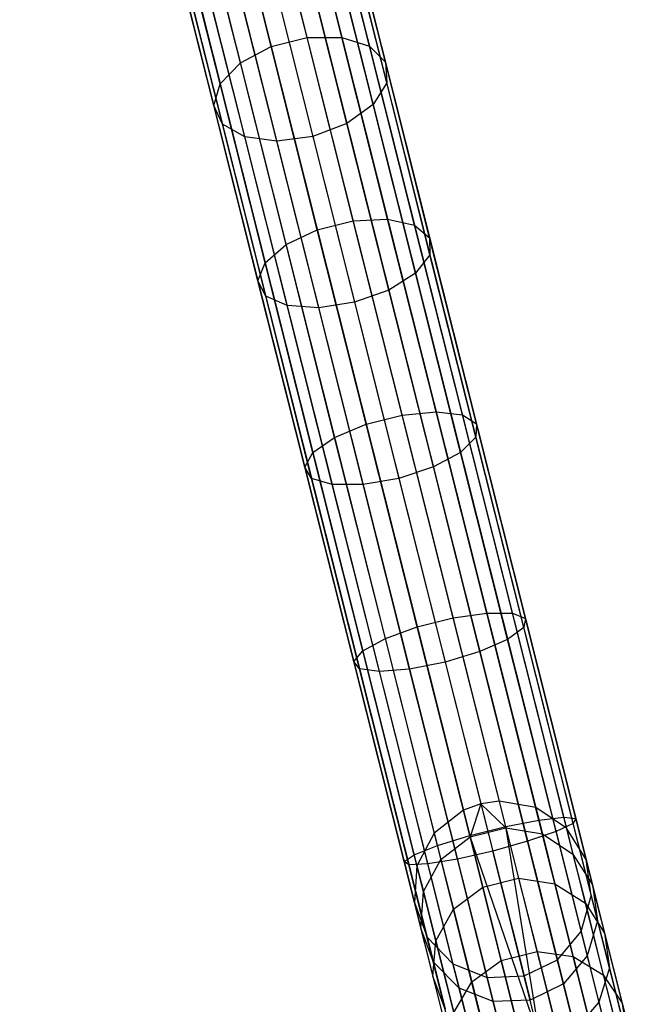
# Model space of a CAD drawing. Extents: x -102 to 102, y -101 to 102.
# Tile 258 of 481: x -25.53 to -18.5, y 78.63 to 89.7. Entities that reach past the tile are written whole.
import ezdxf

# ---------------------------------------------------------------- set-up
doc = ezdxf.new("R2010")
doc.units = 0
doc.header["$LTSCALE"] = 25.4
doc.layers.get('0').update_dxf_attribs({"linetype": 'CONTINUOUS'})

# ---------------------------------------------------------------- blocks, each defined once
blk = doc.blocks.new('NL2500011659_STL')
at = {"color": 0}
for p, q in [((-24.573, 98.548, -28.963), (-20.139, 80.916, -288.963)), ((-24.573, 98.548, -28.963), (-20.139, 80.916, -288.963)), ((-24.977, 98.446, -28.963), (-20.542, 80.815, -288.963)), ((-24.977, 98.446, -28.963), (-20.542, 80.815, -288.963)), ((-24.78, 98.518, -28.965), (-20.346, 80.886, -288.965)), ((-24.78, 98.518, -28.965), (-20.346, 80.886, -288.965)), ((-24.164, 98.477, -28.952), (-19.729, 80.845, -288.952)), ((-24.164, 98.477, -28.952), (-19.729, 80.845, -288.952)), ((-23.819, 98.246, -28.93), (-19.384, 80.614, -288.93)), ((-23.819, 98.246, -28.93), (-19.384, 80.614, -288.93)), ((-25.304, 98.19, -28.952), (-20.869, 80.558, -288.952)), ((-25.304, 98.19, -28.952), (-20.869, 80.558, -288.952)), ((-23.598, 97.895, -28.902), (-19.163, 80.263, -288.902)), ((-23.598, 97.895, -28.902), (-19.163, 80.263, -288.902)), ((-25.499, 97.823, -28.93), (-21.064, 80.192, -288.93)), ((-25.499, 97.823, -28.93), (-21.064, 80.192, -288.93)), ((-23.54, 97.484, -28.874), (-19.105, 79.852, -288.874)), ((-23.54, 97.484, -28.874), (-19.105, 79.852, -288.874)), ((-25.527, 97.409, -28.902), (-21.092, 79.778, -288.902)), ((-25.527, 97.409, -28.902), (-21.092, 79.778, -288.902)), ((-25.384, 97.02, -28.874), (-20.95, 79.388, -288.874)), ((-25.384, 97.02, -28.874), (-20.95, 79.388, -288.874)), ((-23.654, 97.085, -28.848), (-19.219, 79.453, -288.848)), ((-23.654, 97.085, -28.848), (-19.219, 79.453, -288.848)), ((-23.92, 96.766, -28.831), (-19.486, 79.134, -288.831)), ((-23.92, 96.766, -28.831), (-19.486, 79.134, -288.831)), ((-25.095, 96.722, -28.848), (-20.66, 79.09, -288.848)), ((-25.095, 96.722, -28.848), (-20.66, 79.09, -288.848)), ((-24.709, 96.568, -28.831), (-20.275, 78.936, -288.831)), ((-24.709, 96.568, -28.831), (-20.275, 78.936, -288.831)), ((-24.294, 96.583, -28.825), (-19.859, 78.952, -288.825)), ((-24.294, 96.583, -28.825), (-19.859, 78.952, -288.825)), ((-22.299, 89.503, -10.021), (-22.778, 91.408, -11.497)), ((-22.299, 89.503, -10.021), (-22.778, 91.408, -11.497)), ((-21.907, 89.505, -10.162), (-22.383, 91.394, -11.626)), ((-21.907, 89.505, -10.162), (-22.383, 91.394, -11.626)), ((-22.702, 89.402, -10.021), (-23.181, 91.306, -11.497)), ((-22.702, 89.402, -10.021), (-23.181, 91.306, -11.497)), ((-21.596, 89.407, -10.419), (-22.064, 91.268, -11.862)), ((-21.596, 89.407, -10.419), (-22.064, 91.268, -11.862)), ((-23.047, 89.218, -10.162), (-23.523, 91.108, -11.626)), ((-23.047, 89.218, -10.162), (-23.523, 91.108, -11.626)), ((-21.418, 89.226, -10.749), (-21.877, 91.052, -12.164)), ((-21.418, 89.226, -10.749), (-21.877, 91.052, -12.164)), ((-23.276, 88.985, -10.419), (-23.744, 90.846, -11.862)), ((-23.276, 88.985, -10.419), (-23.744, 90.846, -11.862)), ((-21.404, 88.994, -11.094), (-21.854, 90.782, -12.479)), ((-21.404, 88.994, -11.094), (-21.854, 90.782, -12.479)), ((-23.347, 88.741, -10.749), (-23.806, 90.567, -12.164)), ((-23.347, 88.741, -10.749), (-23.806, 90.567, -12.164)), ((-21.557, 88.75, -11.394), (-21.999, 90.505, -12.754)), ((-21.557, 88.75, -11.394), (-21.999, 90.505, -12.754)), ((-23.249, 88.53, -11.094), (-23.699, 90.318, -12.479)), ((-23.249, 88.53, -11.094), (-23.699, 90.318, -12.479)), ((-21.851, 88.537, -11.597), (-22.286, 90.27, -12.94)), ((-21.851, 88.537, -11.597), (-22.286, 90.27, -12.94)), ((-22.999, 88.388, -11.394), (-23.44, 90.143, -12.754)), ((-22.999, 88.388, -11.394), (-23.44, 90.143, -12.754)), ((-22.639, 88.339, -11.597), (-23.075, 90.072, -12.94)), ((-22.639, 88.339, -11.597), (-23.075, 90.072, -12.94)), ((-22.667, 90.117, -13.006), (-22.233, 88.391, -11.669)), ((-22.667, 90.117, -13.006), (-22.233, 88.391, -11.669)), ((-22.702, 89.402, -10.021), (-22.299, 89.503, -10.021)), ((-22.702, 89.402, -10.021), (-22.299, 89.503, -10.021)), ((-22.299, 89.503, -10.021), (-21.907, 89.505, -10.162)), ((-22.299, 89.503, -10.021), (-21.907, 89.505, -10.162)), ((-21.781, 87.444, -8.785), (-22.299, 89.503, -10.021)), ((-21.781, 87.444, -8.785), (-22.299, 89.503, -10.021)), ((-21.907, 89.505, -10.162), (-21.596, 89.407, -10.419)), ((-21.394, 87.462, -8.936), (-21.907, 89.505, -10.162)), ((-21.394, 87.462, -8.936), (-21.907, 89.505, -10.162)), ((-21.907, 89.505, -10.162), (-21.596, 89.407, -10.419)), ((-23.047, 89.218, -10.162), (-22.702, 89.402, -10.021)), ((-23.047, 89.218, -10.162), (-22.702, 89.402, -10.021)), ((-22.184, 87.342, -8.785), (-22.702, 89.402, -10.021)), ((-22.184, 87.342, -8.785), (-22.702, 89.402, -10.021)), ((-21.596, 89.407, -10.419), (-21.418, 89.226, -10.749)), ((-21.09, 87.395, -9.211), (-21.596, 89.407, -10.419)), ((-21.09, 87.395, -9.211), (-21.596, 89.407, -10.419)), ((-21.596, 89.407, -10.419), (-21.418, 89.226, -10.749)), ((-23.276, 88.985, -10.419), (-23.047, 89.218, -10.162)), ((-23.276, 88.985, -10.419), (-23.047, 89.218, -10.162)), ((-22.534, 87.176, -8.936), (-23.047, 89.218, -10.162)), ((-22.534, 87.176, -8.936), (-23.047, 89.218, -10.162)), ((-21.418, 89.226, -10.749), (-21.404, 88.994, -11.094)), ((-20.922, 87.253, -9.564), (-21.418, 89.226, -10.749)), ((-20.922, 87.253, -9.564), (-21.418, 89.226, -10.749)), ((-21.418, 89.226, -10.749), (-21.404, 88.994, -11.094)), ((-23.347, 88.741, -10.749), (-23.276, 88.985, -10.419)), ((-23.347, 88.741, -10.749), (-23.276, 88.985, -10.419)), ((-22.769, 86.972, -9.211), (-23.276, 88.985, -10.419)), ((-22.769, 86.972, -9.211), (-23.276, 88.985, -10.419)), ((-21.404, 88.994, -11.094), (-21.557, 88.75, -11.394)), ((-21.404, 88.994, -11.094), (-21.557, 88.75, -11.394)), ((-20.918, 87.061, -9.933), (-21.404, 88.994, -11.094)), ((-20.918, 87.061, -9.933), (-21.404, 88.994, -11.094)), ((-23.249, 88.53, -11.094), (-23.347, 88.741, -10.749)), ((-22.851, 86.768, -9.564), (-23.347, 88.741, -10.749)), ((-23.249, 88.53, -11.094), (-23.347, 88.741, -10.749)), ((-22.851, 86.768, -9.564), (-23.347, 88.741, -10.749)), ((-21.557, 88.75, -11.394), (-21.851, 88.537, -11.597)), ((-21.557, 88.75, -11.394), (-21.851, 88.537, -11.597)), ((-21.08, 86.853, -10.254), (-21.557, 88.75, -11.394)), ((-21.08, 86.853, -10.254), (-21.557, 88.75, -11.394)), ((-22.999, 88.388, -11.394), (-23.249, 88.53, -11.094)), ((-22.763, 86.597, -9.933), (-23.249, 88.53, -11.094)), ((-22.999, 88.388, -11.394), (-23.249, 88.53, -11.094)), ((-22.763, 86.597, -9.933), (-23.249, 88.53, -11.094)), ((-21.851, 88.537, -11.597), (-22.233, 88.391, -11.669)), ((-21.851, 88.537, -11.597), (-22.233, 88.391, -11.669)), ((-21.379, 86.664, -10.472), (-21.851, 88.537, -11.597)), ((-21.379, 86.664, -10.472), (-21.851, 88.537, -11.597)), ((-22.639, 88.339, -11.597), (-22.999, 88.388, -11.394)), ((-22.521, 86.49, -10.254), (-22.999, 88.388, -11.394)), ((-22.639, 88.339, -11.597), (-22.999, 88.388, -11.394)), ((-22.521, 86.49, -10.254), (-22.999, 88.388, -11.394)), ((-22.233, 88.391, -11.669), (-22.639, 88.339, -11.597)), ((-22.233, 88.391, -11.669), (-22.639, 88.339, -11.597)), ((-22.233, 88.391, -11.669), (-21.764, 86.527, -10.549)), ((-22.233, 88.391, -11.669), (-21.764, 86.527, -10.549)), ((-22.168, 86.465, -10.472), (-22.639, 88.339, -11.597)), ((-22.168, 86.465, -10.472), (-22.639, 88.339, -11.597)), ((-21.781, 87.444, -8.785), (-21.394, 87.462, -8.936)), ((-21.781, 87.444, -8.785), (-21.394, 87.462, -8.936)), ((-21.394, 87.462, -8.936), (-21.09, 87.395, -9.211)), ((-20.848, 85.295, -7.964), (-21.394, 87.462, -8.936)), ((-20.848, 85.295, -7.964), (-21.394, 87.462, -8.936)), ((-21.394, 87.462, -8.936), (-21.09, 87.395, -9.211)), ((-22.184, 87.342, -8.785), (-21.781, 87.444, -8.785)), ((-22.184, 87.342, -8.785), (-21.781, 87.444, -8.785)), ((-21.231, 85.259, -7.805), (-21.781, 87.444, -8.785)), ((-21.231, 85.259, -7.805), (-21.781, 87.444, -8.785)), ((-21.09, 87.395, -9.211), (-20.922, 87.253, -9.564)), ((-20.553, 85.26, -8.254), (-21.09, 87.395, -9.211)), ((-20.553, 85.26, -8.254), (-21.09, 87.395, -9.211)), ((-21.09, 87.395, -9.211), (-20.922, 87.253, -9.564)), ((-22.534, 87.176, -8.936), (-22.184, 87.342, -8.785)), ((-22.534, 87.176, -8.936), (-22.184, 87.342, -8.785)), ((-21.634, 85.157, -7.805), (-22.184, 87.342, -8.785)), ((-21.634, 85.157, -7.805), (-22.184, 87.342, -8.785)), ((-20.922, 87.253, -9.564), (-20.918, 87.061, -9.933)), ((-20.395, 85.159, -8.625), (-20.922, 87.253, -9.564)), ((-20.395, 85.159, -8.625), (-20.922, 87.253, -9.564)), ((-20.922, 87.253, -9.564), (-20.918, 87.061, -9.933)), ((-22.769, 86.972, -9.211), (-22.534, 87.176, -8.936)), ((-22.769, 86.972, -9.211), (-22.534, 87.176, -8.936)), ((-21.989, 85.008, -7.964), (-22.534, 87.176, -8.936)), ((-21.989, 85.008, -7.964), (-22.534, 87.176, -8.936)), ((-20.918, 87.061, -9.933), (-21.08, 86.853, -10.254)), ((-20.918, 87.061, -9.933), (-21.08, 86.853, -10.254)), ((-20.402, 85.01, -9.013), (-20.918, 87.061, -9.933)), ((-20.402, 85.01, -9.013), (-20.918, 87.061, -9.933)), ((-22.851, 86.768, -9.564), (-22.769, 86.972, -9.211)), ((-22.851, 86.768, -9.564), (-22.769, 86.972, -9.211)), ((-22.232, 84.837, -8.254), (-22.769, 86.972, -9.211)), ((-22.232, 84.837, -8.254), (-22.769, 86.972, -9.211)), ((-21.08, 86.853, -10.254), (-21.379, 86.664, -10.472)), ((-21.08, 86.853, -10.254), (-21.379, 86.664, -10.472)), ((-20.574, 84.839, -9.351), (-21.08, 86.853, -10.254)), ((-20.574, 84.839, -9.351), (-21.08, 86.853, -10.254)), ((-22.763, 86.597, -9.933), (-22.851, 86.768, -9.564)), ((-22.324, 84.674, -8.625), (-22.851, 86.768, -9.564)), ((-22.763, 86.597, -9.933), (-22.851, 86.768, -9.564)), ((-22.324, 84.674, -8.625), (-22.851, 86.768, -9.564)), ((-22.521, 86.49, -10.254), (-22.763, 86.597, -9.933)), ((-22.247, 84.546, -9.013), (-22.763, 86.597, -9.933)), ((-22.521, 86.49, -10.254), (-22.763, 86.597, -9.933)), ((-22.247, 84.546, -9.013), (-22.763, 86.597, -9.933)), ((-21.379, 86.664, -10.472), (-21.764, 86.527, -10.549)), ((-21.379, 86.664, -10.472), (-21.764, 86.527, -10.549)), ((-20.879, 84.676, -9.581), (-21.379, 86.664, -10.472)), ((-20.879, 84.676, -9.581), (-21.379, 86.664, -10.472)), ((-22.168, 86.465, -10.472), (-22.521, 86.49, -10.254)), ((-22.015, 84.477, -9.351), (-22.521, 86.49, -10.254)), ((-22.168, 86.465, -10.472), (-22.521, 86.49, -10.254)), ((-22.015, 84.477, -9.351), (-22.521, 86.49, -10.254)), ((-21.764, 86.527, -10.549), (-22.168, 86.465, -10.472)), ((-21.764, 86.527, -10.549), (-22.168, 86.465, -10.472)), ((-21.668, 84.477, -9.581), (-22.168, 86.465, -10.472)), ((-21.668, 84.477, -9.581), (-22.168, 86.465, -10.472)), ((-21.764, 86.527, -10.549), (-21.267, 84.547, -9.662)), ((-21.764, 86.527, -10.549), (-21.267, 84.547, -9.662)), ((-21.634, 85.157, -7.805), (-21.231, 85.259, -7.805)), ((-21.634, 85.157, -7.805), (-21.231, 85.259, -7.805)), ((-21.231, 85.259, -7.805), (-20.848, 85.295, -7.964)), ((-21.231, 85.259, -7.805), (-20.848, 85.295, -7.964)), ((-20.657, 82.978, -7.095), (-21.231, 85.259, -7.805)), ((-20.657, 82.978, -7.095), (-21.231, 85.259, -7.805)), ((-20.848, 85.295, -7.964), (-20.553, 85.26, -8.254)), ((-20.279, 83.032, -7.26), (-20.848, 85.295, -7.964)), ((-20.279, 83.032, -7.26), (-20.848, 85.295, -7.964)), ((-20.848, 85.295, -7.964), (-20.553, 85.26, -8.254)), ((-20.553, 85.26, -8.254), (-20.395, 85.159, -8.625)), ((-19.992, 83.03, -7.56), (-20.553, 85.26, -8.254)), ((-19.992, 83.03, -7.56), (-20.553, 85.26, -8.254)), ((-20.553, 85.26, -8.254), (-20.395, 85.159, -8.625)), ((-21.989, 85.008, -7.964), (-21.634, 85.157, -7.805)), ((-21.989, 85.008, -7.964), (-21.634, 85.157, -7.805)), ((-21.061, 82.876, -7.095), (-21.634, 85.157, -7.805)), ((-21.061, 82.876, -7.095), (-21.634, 85.157, -7.805)), ((-20.395, 85.159, -8.625), (-20.402, 85.01, -9.013)), ((-20.395, 85.159, -8.625), (-20.402, 85.01, -9.013)), ((-19.845, 82.973, -7.945), (-20.395, 85.159, -8.625)), ((-19.845, 82.973, -7.945), (-20.395, 85.159, -8.625)), ((-22.232, 84.837, -8.254), (-21.989, 85.008, -7.964)), ((-22.232, 84.837, -8.254), (-21.989, 85.008, -7.964)), ((-21.419, 82.745, -7.26), (-21.989, 85.008, -7.964)), ((-21.419, 82.745, -7.26), (-21.989, 85.008, -7.964)), ((-20.402, 85.01, -9.013), (-20.574, 84.839, -9.351)), ((-20.402, 85.01, -9.013), (-20.574, 84.839, -9.351)), ((-19.864, 82.869, -8.347), (-20.402, 85.01, -9.013)), ((-19.864, 82.869, -8.347), (-20.402, 85.01, -9.013)), ((-22.324, 84.674, -8.625), (-22.232, 84.837, -8.254)), ((-22.324, 84.674, -8.625), (-22.232, 84.837, -8.254)), ((-21.672, 82.608, -7.56), (-22.232, 84.837, -8.254)), ((-21.672, 82.608, -7.56), (-22.232, 84.837, -8.254)), ((-20.574, 84.839, -9.351), (-20.879, 84.676, -9.581)), ((-20.574, 84.839, -9.351), (-20.879, 84.676, -9.581)), ((-20.045, 82.737, -8.698), (-20.574, 84.839, -9.351)), ((-20.045, 82.737, -8.698), (-20.574, 84.839, -9.351)), ((-22.247, 84.546, -9.013), (-22.324, 84.674, -8.625)), ((-21.774, 82.488, -7.945), (-22.324, 84.674, -8.625)), ((-22.247, 84.546, -9.013), (-22.324, 84.674, -8.625)), ((-21.774, 82.488, -7.945), (-22.324, 84.674, -8.625)), ((-20.879, 84.676, -9.581), (-21.267, 84.547, -9.662)), ((-20.879, 84.676, -9.581), (-21.267, 84.547, -9.662)), ((-20.357, 82.6, -8.935), (-20.879, 84.676, -9.581)), ((-20.357, 82.6, -8.935), (-20.879, 84.676, -9.581)), ((-22.015, 84.477, -9.351), (-22.247, 84.546, -9.013)), ((-21.708, 82.405, -8.347), (-22.247, 84.546, -9.013)), ((-22.015, 84.477, -9.351), (-22.247, 84.546, -9.013)), ((-21.708, 82.405, -8.347), (-22.247, 84.546, -9.013)), ((-21.668, 84.477, -9.581), (-22.015, 84.477, -9.351)), ((-21.486, 82.375, -8.698), (-22.015, 84.477, -9.351)), ((-21.668, 84.477, -9.581), (-22.015, 84.477, -9.351)), ((-21.486, 82.375, -8.698), (-22.015, 84.477, -9.351)), ((-21.267, 84.547, -9.662), (-21.668, 84.477, -9.581)), ((-21.267, 84.547, -9.662), (-21.668, 84.477, -9.581)), ((-21.146, 82.402, -8.935), (-21.668, 84.477, -9.581)), ((-21.146, 82.402, -8.935), (-21.668, 84.477, -9.581)), ((-21.267, 84.547, -9.662), (-20.747, 82.481, -9.019)), ((-21.267, 84.547, -9.662), (-20.747, 82.481, -9.019)), ((-20.657, 82.978, -7.095), (-20.279, 83.032, -7.26)), ((-20.657, 82.978, -7.095), (-20.279, 83.032, -7.26)), ((-20.279, 83.032, -7.26), (-19.992, 83.03, -7.56)), ((-19.694, 80.705, -6.834), (-20.279, 83.032, -7.26)), ((-19.694, 80.705, -6.834), (-20.279, 83.032, -7.26)), ((-20.279, 83.032, -7.26), (-19.992, 83.03, -7.56)), ((-21.061, 82.876, -7.095), (-20.657, 82.978, -7.095)), ((-21.061, 82.876, -7.095), (-20.657, 82.978, -7.095)), ((-20.067, 80.632, -6.666), (-20.657, 82.978, -7.095)), ((-20.067, 80.632, -6.666), (-20.657, 82.978, -7.095)), ((-19.992, 83.03, -7.56), (-19.845, 82.973, -7.945)), ((-19.415, 80.738, -7.141), (-19.992, 83.03, -7.56)), ((-19.415, 80.738, -7.141), (-19.992, 83.03, -7.56)), ((-19.992, 83.03, -7.56), (-19.845, 82.973, -7.945)), ((-19.845, 82.973, -7.945), (-19.864, 82.869, -8.347)), ((-19.845, 82.973, -7.945), (-19.864, 82.869, -8.347)), ((-19.28, 80.724, -7.533), (-19.845, 82.973, -7.945)), ((-19.28, 80.724, -7.533), (-19.845, 82.973, -7.945)), ((-21.419, 82.745, -7.26), (-21.061, 82.876, -7.095)), ((-21.419, 82.745, -7.26), (-21.061, 82.876, -7.095)), ((-20.471, 80.53, -6.666), (-21.061, 82.876, -7.095)), ((-20.471, 80.53, -6.666), (-21.061, 82.876, -7.095)), ((-19.864, 82.869, -8.347), (-20.045, 82.737, -8.698)), ((-19.864, 82.869, -8.347), (-20.045, 82.737, -8.698)), ((-19.31, 80.667, -7.944), (-19.864, 82.869, -8.347)), ((-19.31, 80.667, -7.944), (-19.864, 82.869, -8.347)), ((-21.672, 82.608, -7.56), (-21.419, 82.745, -7.26)), ((-21.672, 82.608, -7.56), (-21.419, 82.745, -7.26)), ((-20.834, 80.418, -6.834), (-21.419, 82.745, -7.26)), ((-20.834, 80.418, -6.834), (-21.419, 82.745, -7.26)), ((-20.045, 82.737, -8.698), (-20.357, 82.6, -8.935)), ((-20.045, 82.737, -8.698), (-20.357, 82.6, -8.935)), ((-19.501, 80.575, -8.302), (-20.045, 82.737, -8.698)), ((-19.501, 80.575, -8.302), (-20.045, 82.737, -8.698)), ((-21.774, 82.488, -7.945), (-21.672, 82.608, -7.56)), ((-21.774, 82.488, -7.945), (-21.672, 82.608, -7.56)), ((-21.095, 80.315, -7.141), (-21.672, 82.608, -7.56)), ((-21.095, 80.315, -7.141), (-21.672, 82.608, -7.56)), ((-20.357, 82.6, -8.935), (-20.747, 82.481, -9.019)), ((-20.357, 82.6, -8.935), (-20.747, 82.481, -9.019)), ((-19.821, 80.466, -8.544), (-20.357, 82.6, -8.935)), ((-19.821, 80.466, -8.544), (-20.357, 82.6, -8.935)), ((-21.708, 82.405, -8.347), (-21.774, 82.488, -7.945)), ((-21.208, 80.239, -7.533), (-21.774, 82.488, -7.945)), ((-21.708, 82.405, -8.347), (-21.774, 82.488, -7.945)), ((-21.208, 80.239, -7.533), (-21.774, 82.488, -7.945)), ((-20.747, 82.481, -9.019), (-21.146, 82.402, -8.935)), ((-20.747, 82.481, -9.019), (-21.146, 82.402, -8.935)), ((-20.747, 82.481, -9.019), (-20.213, 80.357, -8.63)), ((-20.747, 82.481, -9.019), (-20.213, 80.357, -8.63)), ((-21.486, 82.375, -8.698), (-21.708, 82.405, -8.347)), ((-21.155, 80.203, -7.944), (-21.708, 82.405, -8.347)), ((-21.486, 82.375, -8.698), (-21.708, 82.405, -8.347)), ((-21.155, 80.203, -7.944), (-21.708, 82.405, -8.347)), ((-21.146, 82.402, -8.935), (-21.486, 82.375, -8.698)), ((-21.146, 82.402, -8.935), (-21.486, 82.375, -8.698)), ((-20.943, 80.213, -8.302), (-21.486, 82.375, -8.698)), ((-20.943, 80.213, -8.302), (-21.486, 82.375, -8.698)), ((-20.609, 80.267, -8.544), (-21.146, 82.402, -8.935)), ((-20.609, 80.267, -8.544), (-21.146, 82.402, -8.935)), ((-20.346, 80.886, -288.965), (-20.542, 80.815, -288.963)), ((-20.346, 80.886, -288.965), (-20.542, 80.815, -288.963)), ((-20.346, 80.886, -288.965), (-20.467, 80.516, -291.365)), ((-20.346, 80.886, -288.965), (-20.467, 80.516, -291.365)), ((-20.139, 80.916, -288.963), (-20.346, 80.886, -288.965)), ((-20.139, 80.916, -288.963), (-20.346, 80.886, -288.965)), ((-20.346, 80.886, -288.965), (-20.064, 80.617, -291.365)), ((-20.346, 80.886, -288.965), (-20.064, 80.617, -291.365)), ((-19.729, 80.845, -288.952), (-20.139, 80.916, -288.963)), ((-20.139, 80.916, -288.963), (-20.064, 80.617, -291.365)), ((-20.139, 80.916, -288.963), (-20.064, 80.617, -291.365)), ((-19.729, 80.845, -288.952), (-20.139, 80.916, -288.963)), ((-19.384, 80.614, -288.93), (-19.729, 80.845, -288.952)), ((-19.729, 80.845, -288.952), (-19.655, 80.549, -291.333)), ((-19.729, 80.845, -288.952), (-19.655, 80.549, -291.333)), ((-19.384, 80.614, -288.93), (-19.729, 80.845, -288.952)), ((-20.542, 80.815, -288.963), (-20.869, 80.558, -288.952)), ((-20.542, 80.815, -288.963), (-20.869, 80.558, -288.952)), ((-20.542, 80.815, -288.963), (-20.467, 80.516, -291.365)), ((-20.542, 80.815, -288.963), (-20.467, 80.516, -291.365)), ((-19.694, 80.705, -6.834), (-19.415, 80.738, -7.141)), ((-19.694, 80.705, -6.834), (-19.415, 80.738, -7.141)), ((-19.415, 80.738, -7.141), (-19.28, 80.724, -7.533)), ((-18.831, 78.413, -7), (-19.415, 80.738, -7.141)), ((-18.831, 78.413, -7), (-19.415, 80.738, -7.141)), ((-19.415, 80.738, -7.141), (-19.28, 80.724, -7.533)), ((-19.28, 80.724, -7.533), (-19.31, 80.667, -7.944)), ((-19.28, 80.724, -7.533), (-19.31, 80.667, -7.944)), ((-18.706, 78.445, -7.395), (-19.28, 80.724, -7.533)), ((-18.706, 78.445, -7.395), (-19.28, 80.724, -7.533)), ((-20.471, 80.53, -6.666), (-20.067, 80.632, -6.666)), ((-20.471, 80.53, -6.666), (-20.067, 80.632, -6.666)), ((-20.467, 80.516, -291.365), (-20.064, 80.617, -291.365)), ((-20.467, 80.516, -291.365), (-20.064, 80.617, -291.365)), ((-20.067, 80.632, -6.666), (-19.694, 80.705, -6.834)), ((-20.067, 80.632, -6.666), (-19.694, 80.705, -6.834)), ((-19.671, 78.202, -6.5), (-20.067, 80.632, -6.666)), ((-19.671, 78.202, -6.5), (-20.067, 80.632, -6.666)), ((-19.469, 78.253, -6.522), (-20.067, 80.632, -6.666)), ((-19.469, 78.253, -6.522), (-20.067, 80.632, -6.666)), ((-20.064, 80.617, -291.365), (-19.922, 80.053, -293.714)), ((-20.064, 80.617, -291.365), (-19.922, 80.053, -293.714)), ((-20.064, 80.617, -291.365), (-19.655, 80.549, -291.333)), ((-20.064, 80.617, -291.365), (-19.655, 80.549, -291.333)), ((-19.101, 78.346, -6.691), (-19.694, 80.705, -6.834)), ((-19.101, 78.346, -6.691), (-19.694, 80.705, -6.834)), ((-19.31, 80.667, -7.944), (-19.501, 80.575, -8.302)), ((-19.31, 80.667, -7.944), (-19.501, 80.575, -8.302)), ((-19.163, 80.263, -288.902), (-19.384, 80.614, -288.93)), ((-19.384, 80.614, -288.93), (-19.311, 80.322, -291.276)), ((-19.384, 80.614, -288.93), (-19.311, 80.322, -291.276)), ((-19.163, 80.263, -288.902), (-19.384, 80.614, -288.93)), ((-18.748, 78.434, -7.809), (-19.31, 80.667, -7.944)), ((-18.748, 78.434, -7.809), (-19.31, 80.667, -7.944)), ((-20.869, 80.558, -288.952), (-21.064, 80.192, -288.93)), ((-20.869, 80.558, -288.952), (-21.064, 80.192, -288.93)), ((-20.869, 80.558, -288.952), (-20.795, 80.262, -291.333)), ((-20.869, 80.558, -288.952), (-20.795, 80.262, -291.333)), ((-20.834, 80.418, -6.834), (-20.471, 80.53, -6.666)), ((-20.834, 80.418, -6.834), (-20.471, 80.53, -6.666)), ((-20.795, 80.262, -291.333), (-20.467, 80.516, -291.365)), ((-20.795, 80.262, -291.333), (-20.467, 80.516, -291.365)), ((-19.872, 78.151, -6.522), (-20.471, 80.53, -6.666)), ((-19.872, 78.151, -6.522), (-20.471, 80.53, -6.666)), ((-19.671, 78.202, -6.5), (-20.471, 80.53, -6.666)), ((-19.671, 78.202, -6.5), (-20.471, 80.53, -6.666)), ((-20.467, 80.516, -291.365), (-20.325, 79.951, -293.714)), ((-20.467, 80.516, -291.365), (-20.325, 79.951, -293.714)), ((-19.501, 80.575, -8.302), (-19.821, 80.466, -8.544)), ((-19.501, 80.575, -8.302), (-19.821, 80.466, -8.544)), ((-19.655, 80.549, -291.333), (-19.514, 79.989, -293.664)), ((-19.655, 80.549, -291.333), (-19.514, 79.989, -293.664)), ((-19.655, 80.549, -291.333), (-19.311, 80.322, -291.276)), ((-19.655, 80.549, -291.333), (-19.311, 80.322, -291.276)), ((-18.95, 78.383, -8.169), (-19.501, 80.575, -8.302)), ((-18.95, 78.383, -8.169), (-19.501, 80.575, -8.302)), ((-21.095, 80.315, -7.141), (-20.834, 80.418, -6.834)), ((-21.095, 80.315, -7.141), (-20.834, 80.418, -6.834)), ((-20.241, 78.059, -6.691), (-20.834, 80.418, -6.834)), ((-20.241, 78.059, -6.691), (-20.834, 80.418, -6.834)), ((-19.821, 80.466, -8.544), (-20.213, 80.357, -8.63)), ((-19.821, 80.466, -8.544), (-20.213, 80.357, -8.63)), ((-19.276, 78.301, -8.414), (-19.821, 80.466, -8.544)), ((-19.276, 78.301, -8.414), (-19.821, 80.466, -8.544)), ((-21.208, 80.239, -7.533), (-21.095, 80.315, -7.141)), ((-21.208, 80.239, -7.533), (-21.095, 80.315, -7.141)), ((-20.511, 77.991, -7), (-21.095, 80.315, -7.141)), ((-20.511, 77.991, -7), (-21.095, 80.315, -7.141)), ((-20.609, 80.267, -8.544), (-20.943, 80.213, -8.302)), ((-20.609, 80.267, -8.544), (-20.943, 80.213, -8.302)), ((-20.213, 80.357, -8.63), (-20.609, 80.267, -8.544)), ((-20.213, 80.357, -8.63), (-20.609, 80.267, -8.544)), ((-20.065, 78.103, -8.414), (-20.609, 80.267, -8.544)), ((-20.065, 78.103, -8.414), (-20.609, 80.267, -8.544)), ((-19.671, 78.202, -8.5), (-20.213, 80.357, -8.63)), ((-19.671, 78.202, -8.5), (-20.213, 80.357, -8.63)), ((-19.311, 80.322, -291.276), (-19.172, 79.77, -293.573)), ((-19.311, 80.322, -291.276), (-19.172, 79.77, -293.573)), ((-19.311, 80.322, -291.276), (-19.091, 79.977, -291.204)), ((-19.311, 80.322, -291.276), (-19.091, 79.977, -291.204)), ((-21.155, 80.203, -7.944), (-21.208, 80.239, -7.533)), ((-20.635, 77.96, -7.395), (-21.208, 80.239, -7.533)), ((-21.155, 80.203, -7.944), (-21.208, 80.239, -7.533)), ((-20.635, 77.96, -7.395), (-21.208, 80.239, -7.533)), ((-20.943, 80.213, -8.302), (-21.155, 80.203, -7.944)), ((-20.943, 80.213, -8.302), (-21.155, 80.203, -7.944)), ((-20.593, 77.97, -7.809), (-21.155, 80.203, -7.944)), ((-20.593, 77.97, -7.809), (-21.155, 80.203, -7.944)), ((-21.064, 80.192, -288.93), (-21.092, 79.778, -288.902)), ((-21.064, 80.192, -288.93), (-21.092, 79.778, -288.902)), ((-21.064, 80.192, -288.93), (-20.991, 79.9, -291.276)), ((-21.064, 80.192, -288.93), (-20.991, 79.9, -291.276)), ((-20.991, 79.9, -291.276), (-20.795, 80.262, -291.333)), ((-20.991, 79.9, -291.276), (-20.795, 80.262, -291.333)), ((-20.391, 78.021, -8.169), (-20.943, 80.213, -8.302)), ((-20.391, 78.021, -8.169), (-20.943, 80.213, -8.302)), ((-20.795, 80.262, -291.333), (-20.654, 79.702, -293.664)), ((-20.795, 80.262, -291.333), (-20.654, 79.702, -293.664)), ((-19.105, 79.852, -288.874), (-19.163, 80.263, -288.902)), ((-19.163, 80.263, -288.902), (-19.091, 79.977, -291.204)), ((-19.163, 80.263, -288.902), (-19.091, 79.977, -291.204)), ((-19.105, 79.852, -288.874), (-19.163, 80.263, -288.902)), ((-20.325, 79.951, -293.714), (-19.922, 80.053, -293.714)), ((-20.325, 79.951, -293.714), (-19.922, 80.053, -293.714)), ((-19.922, 80.053, -293.714), (-19.714, 79.229, -295.981)), ((-19.922, 80.053, -293.714), (-19.714, 79.229, -295.981)), ((-19.922, 80.053, -293.714), (-19.514, 79.989, -293.664)), ((-19.922, 80.053, -293.714), (-19.514, 79.989, -293.664)), ((-20.654, 79.702, -293.664), (-20.325, 79.951, -293.714)), ((-20.654, 79.702, -293.664), (-20.325, 79.951, -293.714)), ((-20.325, 79.951, -293.714), (-20.118, 79.127, -295.981)), ((-20.325, 79.951, -293.714), (-20.118, 79.127, -295.981)), ((-19.514, 79.989, -293.664), (-19.308, 79.172, -295.913)), ((-19.514, 79.989, -293.664), (-19.308, 79.172, -295.913)), ((-19.514, 79.989, -293.664), (-19.172, 79.77, -293.573)), ((-19.514, 79.989, -293.664), (-19.172, 79.77, -293.573)), ((-19.091, 79.977, -291.204), (-18.955, 79.435, -293.455)), ((-19.091, 79.977, -291.204), (-18.955, 79.435, -293.455)), ((-19.091, 79.977, -291.204), (-19.034, 79.572, -291.127)), ((-19.091, 79.977, -291.204), (-19.034, 79.572, -291.127)), ((-21.02, 79.491, -291.204), (-20.991, 79.9, -291.276)), ((-21.02, 79.491, -291.204), (-20.991, 79.9, -291.276)), ((-20.991, 79.9, -291.276), (-20.852, 79.348, -293.573)), ((-20.991, 79.9, -291.276), (-20.852, 79.348, -293.573)), ((-19.219, 79.453, -288.848), (-19.105, 79.852, -288.874)), ((-19.219, 79.453, -288.848), (-19.105, 79.852, -288.874)), ((-19.105, 79.852, -288.874), (-19.034, 79.572, -291.127)), ((-19.105, 79.852, -288.874), (-19.034, 79.572, -291.127)), ((-21.092, 79.778, -288.902), (-20.95, 79.388, -288.874)), ((-21.092, 79.778, -288.902), (-20.95, 79.388, -288.874)), ((-21.092, 79.778, -288.902), (-21.02, 79.491, -291.204)), ((-21.092, 79.778, -288.902), (-21.02, 79.491, -291.204)), ((-19.172, 79.77, -293.573), (-18.97, 78.965, -295.788)), ((-19.172, 79.77, -293.573), (-18.97, 78.965, -295.788)), ((-19.172, 79.77, -293.573), (-18.955, 79.435, -293.455)), ((-19.172, 79.77, -293.573), (-18.955, 79.435, -293.455)), ((-20.852, 79.348, -293.573), (-20.654, 79.702, -293.664)), ((-20.852, 79.348, -293.573), (-20.654, 79.702, -293.664)), ((-20.654, 79.702, -293.664), (-20.448, 78.885, -295.913)), ((-20.654, 79.702, -293.664), (-20.448, 78.885, -295.913)), ((-20.879, 79.108, -291.127), (-21.02, 79.491, -291.204)), ((-21.02, 79.491, -291.204), (-20.884, 78.95, -293.455)), ((-21.02, 79.491, -291.204), (-20.884, 78.95, -293.455)), ((-20.879, 79.108, -291.127), (-21.02, 79.491, -291.204)), ((-19.034, 79.572, -291.127), (-19.15, 79.178, -291.061)), ((-19.034, 79.572, -291.127), (-19.15, 79.178, -291.061)), ((-19.034, 79.572, -291.127), (-18.901, 79.042, -293.333)), ((-19.034, 79.572, -291.127), (-18.901, 79.042, -293.333)), ((-20.95, 79.388, -288.874), (-20.66, 79.09, -288.848)), ((-20.95, 79.388, -288.874), (-20.66, 79.09, -288.848)), ((-20.95, 79.388, -288.874), (-20.879, 79.108, -291.127)), ((-20.95, 79.388, -288.874), (-20.879, 79.108, -291.127)), ((-19.486, 79.134, -288.831), (-19.219, 79.453, -288.848)), ((-19.486, 79.134, -288.831), (-19.219, 79.453, -288.848)), ((-19.219, 79.453, -288.848), (-19.15, 79.178, -291.061)), ((-19.219, 79.453, -288.848), (-19.15, 79.178, -291.061)), ((-18.955, 79.435, -293.455), (-18.757, 78.646, -295.628)), ((-18.955, 79.435, -293.455), (-18.757, 78.646, -295.628)), ((-18.955, 79.435, -293.455), (-18.901, 79.042, -293.333)), ((-18.955, 79.435, -293.455), (-18.901, 79.042, -293.333)), ((-20.884, 78.95, -293.455), (-20.852, 79.348, -293.573)), ((-20.884, 78.95, -293.455), (-20.852, 79.348, -293.573)), ((-20.852, 79.348, -293.573), (-20.649, 78.543, -295.788)), ((-20.852, 79.348, -293.573), (-20.649, 78.543, -295.788)), ((-20.118, 79.127, -295.981), (-19.714, 79.229, -295.981)), ((-20.118, 79.127, -295.981), (-19.714, 79.229, -295.981)), ((-19.714, 79.229, -295.981), (-19.445, 78.157, -298.135)), ((-19.714, 79.229, -295.981), (-19.445, 78.157, -298.135)), ((-19.714, 79.229, -295.981), (-19.308, 79.172, -295.913)), ((-19.714, 79.229, -295.981), (-19.308, 79.172, -295.913)), ((-19.15, 79.178, -291.061), (-19.417, 78.863, -291.016)), ((-19.15, 79.178, -291.061), (-19.417, 78.863, -291.016)), ((-19.308, 79.172, -295.913), (-19.041, 78.109, -298.049)), ((-19.308, 79.172, -295.913), (-19.041, 78.109, -298.049)), ((-19.308, 79.172, -295.913), (-18.97, 78.965, -295.788)), ((-19.308, 79.172, -295.913), (-18.97, 78.965, -295.788)), ((-19.15, 79.178, -291.061), (-19.019, 78.657, -293.226)), ((-19.15, 79.178, -291.061), (-19.019, 78.657, -293.226)), ((-20.591, 78.815, -291.061), (-20.879, 79.108, -291.127)), ((-20.879, 79.108, -291.127), (-20.746, 78.578, -293.333)), ((-20.879, 79.108, -291.127), (-20.746, 78.578, -293.333)), ((-20.591, 78.815, -291.061), (-20.879, 79.108, -291.127)), ((-20.66, 79.09, -288.848), (-20.275, 78.936, -288.831)), ((-20.66, 79.09, -288.848), (-20.275, 78.936, -288.831)), ((-20.66, 79.09, -288.848), (-20.591, 78.815, -291.061)), ((-20.66, 79.09, -288.848), (-20.591, 78.815, -291.061)), ((-20.448, 78.885, -295.913), (-20.118, 79.127, -295.981)), ((-20.448, 78.885, -295.913), (-20.118, 79.127, -295.981)), ((-20.118, 79.127, -295.981), (-19.848, 78.056, -298.135)), ((-20.118, 79.127, -295.981), (-19.848, 78.056, -298.135)), ((-19.859, 78.952, -288.825), (-19.486, 79.134, -288.831)), ((-19.859, 78.952, -288.825), (-19.486, 79.134, -288.831)), ((-19.486, 79.134, -288.831), (-19.417, 78.863, -291.016)), ((-19.486, 79.134, -288.831), (-19.417, 78.863, -291.016)), ((-20.746, 78.578, -293.333), (-20.884, 78.95, -293.455)), ((-20.884, 78.95, -293.455), (-20.686, 78.161, -295.628)), ((-20.884, 78.95, -293.455), (-20.686, 78.161, -295.628)), ((-20.746, 78.578, -293.333), (-20.884, 78.95, -293.455)), ((-20.275, 78.936, -288.831), (-19.859, 78.952, -288.825)), ((-20.275, 78.936, -288.831), (-19.859, 78.952, -288.825)), ((-20.275, 78.936, -288.831), (-20.206, 78.664, -291.016)), ((-20.275, 78.936, -288.831), (-20.206, 78.664, -291.016)), ((-19.859, 78.952, -288.825), (-19.791, 78.681, -291)), ((-19.859, 78.952, -288.825), (-19.791, 78.681, -291)), ((-18.901, 79.042, -293.333), (-19.019, 78.657, -293.226)), ((-18.901, 79.042, -293.333), (-19.019, 78.657, -293.226)), ((-18.97, 78.965, -295.788), (-18.706, 77.918, -297.893)), ((-18.97, 78.965, -295.788), (-18.706, 77.918, -297.893)), ((-18.97, 78.965, -295.788), (-18.757, 78.646, -295.628)), ((-18.97, 78.965, -295.788), (-18.757, 78.646, -295.628)), ((-18.901, 79.042, -293.333), (-18.707, 78.268, -295.461)), ((-18.901, 79.042, -293.333), (-18.707, 78.268, -295.461)), ((-20.649, 78.543, -295.788), (-20.448, 78.885, -295.913)), ((-20.649, 78.543, -295.788), (-20.448, 78.885, -295.913)), ((-20.448, 78.885, -295.913), (-20.181, 77.822, -298.049)), ((-20.448, 78.885, -295.913), (-20.181, 77.822, -298.049)), ((-19.417, 78.863, -291.016), (-19.791, 78.681, -291)), ((-19.417, 78.863, -291.016), (-19.791, 78.681, -291)), ((-19.417, 78.863, -291.016), (-19.288, 78.349, -293.154)), ((-19.417, 78.863, -291.016), (-19.288, 78.349, -293.154)), ((-20.206, 78.664, -291.016), (-20.591, 78.815, -291.061)), ((-20.591, 78.815, -291.061), (-20.46, 78.295, -293.226)), ((-20.591, 78.815, -291.061), (-20.46, 78.295, -293.226)), ((-20.206, 78.664, -291.016), (-20.591, 78.815, -291.061)), ((-19.791, 78.681, -291), (-20.206, 78.664, -291.016)), ((-19.791, 78.681, -291), (-20.206, 78.664, -291.016)), ((-20.206, 78.664, -291.016), (-20.077, 78.15, -293.154)), ((-20.206, 78.664, -291.016), (-20.077, 78.15, -293.154)), ((-19.662, 78.17, -293.128), (-19.791, 78.681, -291)), ((-19.662, 78.17, -293.128), (-19.791, 78.681, -291)), ((-19.019, 78.657, -293.226), (-19.288, 78.349, -293.154)), ((-19.019, 78.657, -293.226), (-19.288, 78.349, -293.154)), ((-19.019, 78.657, -293.226), (-18.828, 77.898, -295.315)), ((-19.019, 78.657, -293.226), (-18.828, 77.898, -295.315)), ((-18.757, 78.646, -295.628), (-18.498, 77.619, -297.692)), ((-18.757, 78.646, -295.628), (-18.498, 77.619, -297.692)), ((-18.757, 78.646, -295.628), (-18.707, 78.268, -295.461)), ((-18.757, 78.646, -295.628), (-18.707, 78.268, -295.461))]:
    blk.add_line(p, q, dxfattribs=at)

msp = doc.modelspace()

# ---------------------------------------------------------------- block references
at = {"color": 0}
msp.add_blockref('NL2500011659_STL', (0, 0), dxfattribs=at)

doc.saveas('drawing.dxf')
